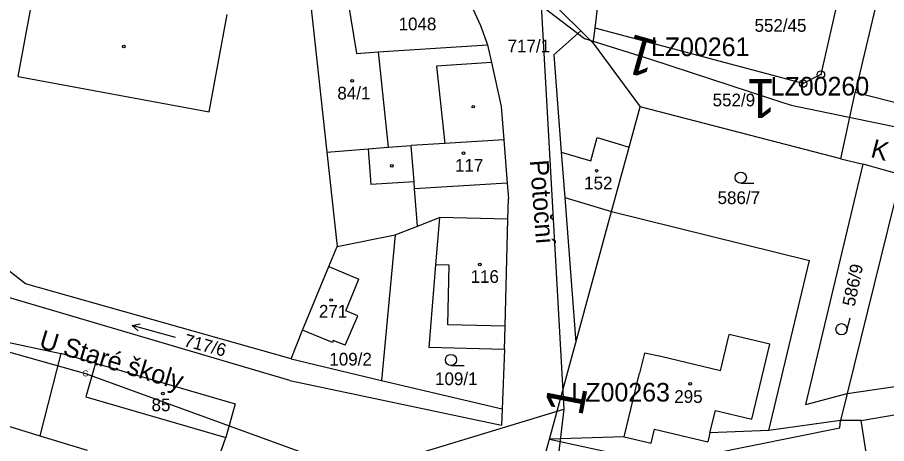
# Model space of a CAD drawing. Extents: x -738131 to -734179, y -1033447 to -1030078.
# Drawn here: x -735966.3 to -735849.9, y -1032089.2 to -1032032.1 of the extents above; entities that cross this region are included whole.
import ezdxf

# ---------------------------------------------------------------- set-up
doc = ezdxf.new("R2010")
doc.units = 0
for name, color, linetype in [('ftf_2010', 7, 'Continuous'), ('ftf_2050', 7, 'Continuous'), ('ftf_3010', 7, 'Continuous'), ('ftf_3010_ftf_3010_gtda_3015_gtda_3015_1', 7, 'Continuous'), ('ftf_3240', 7, 'Continuous'), ('ftf_nu', 7, 'Continuous'), ('Vrstva 1', 7, 'Continuous'), ('Vrstva 2', 7, 'Continuous'), ('Vrstva 3', 7, 'Continuous'), ('Vrstva 4', 7, 'Continuous'), ('Vrstva 5', 7, 'Continuous'), ('Vrstva 8', 7, 'Continuous')]:
    doc.layers.add(name, color=color, linetype=linetype)

msp = doc.modelspace()

# ---------------------------------------------------------------- linework, layer by layer
at = {"layer": 'ftf_2010'}
for points in [[(-735896.17, -1032030.54), (-735890.35, -1032034.94), (-735881.54, -1032037.71)], [(-735881.54, -1032037.71), (-735865.43, -1032042.98)], [(-735865.43, -1032042.98), (-735862.67, -1032043.87), (-735847.37, -1032047.01)]]:
    msp.add_lwpolyline(points, dxfattribs=at)
at = {"layer": 'ftf_2050'}
for points in [[(-735896.17, -1032030.54), (-735893.12, -1032084.54)], [(-735993.42, -1032069.62), (-735957.23, -1032079.77), (-735920.9, -1032093.01)], [(-735920.9, -1032093.01), (-735893.12, -1032084.54)], [(-735893.12, -1032084.54), (-735894.98, -1032099.98)]]:
    msp.add_lwpolyline(points, dxfattribs=at)
at = {"layer": 'Vrstva 1'}
for points in [[(-735888.96, -1032033.55), (-735886.49, -1032012.63)], [(-735890.86, -1032033.93), (-735906.26, -1032018.74)], [(-735854.24, -1032020.1), (-735858.7, -1032039.76)], [(-735848.94, -1032020.31), (-735854.11, -1032042.18)], [(-735907.07, -1032027.13), (-735904.32, -1032033.19)], [(-735927.06, -1032030.11), (-735924.89, -1032050.16)], [(-735922.07, -1032029.83), (-735920.93, -1032036.93)], [(-735904.32, -1032033.19), (-735903.37, -1032035.77)], [(-735894.48, -1032037.11), (-735890.86, -1032033.93)], [(-735889.2, -1032035.56), (-735890.86, -1032033.93)], [(-735889.2, -1032035.56), (-735888.96, -1032033.55)], [(-735861.08, -1032040.97), (-735888.96, -1032033.55)], [(-735918.03, -1032036.74), (-735903.37, -1032035.77)], [(-735903.37, -1032035.77), (-735902.84, -1032038.17)], [(-735889.2, -1032035.56), (-735882.93, -1032044.1)], [(-735920.93, -1032036.93), (-735918.03, -1032036.74)], [(-735894.48, -1032037.11), (-735893.48, -1032050.14)], [(-735902.84, -1032038.17), (-735901.54, -1032044.05)], [(-735858.7, -1032039.76), (-735861.08, -1032040.97)], [(-735856.04, -1032051.04), (-735854.11, -1032042.18)], [(-735820.29, -1032050.8), (-735854.11, -1032042.18)], [(-735901.54, -1032044.05), (-735901.18, -1032048.5)], [(-735884.4, -1032049.48), (-735882.93, -1032044.1)], [(-735856.04, -1032051.04), (-735882.93, -1032044.1)], [(-735909.08, -1032049), (-735913.58, -1032049.28)], [(-735913.21, -1032054.12), (-735913.58, -1032049.28)], [(-735901.18, -1032048.5), (-735909.08, -1032049)], [(-735901.18, -1032048.5), (-735900.71, -1032054.29)], [(-735924.89, -1032050.16), (-735923.51, -1032062.79)], [(-735893.48, -1032050.14), (-735893.02, -1032056.23)], [(-735886.75, -1032058.09), (-735884.4, -1032049.48)], [(-735856.04, -1032051.04), (-735853.05, -1032051.78)], [(-735860.72, -1032083.93), (-735853.05, -1032051.78)], [(-735847.95, -1032053.2), (-735853.05, -1032051.78)], [(-735847.95, -1032053.2), (-735855.16, -1032082.45)], [(-735913.14, -1032055.08), (-735913.21, -1032054.12)], [(-735912.73, -1032060.05), (-735913.14, -1032055.08)], [(-735900.71, -1032054.29), (-735900.55, -1032056.34)], [(-735893.02, -1032056.23), (-735891.54, -1032075.62)], [(-735900.62, -1032059.14), (-735900.55, -1032056.34)], [(-735891.54, -1032075.62), (-735886.75, -1032058.09)], [(-735886.75, -1032058.09), (-735860.23, -1032064.65)], [(-735912.73, -1032060.05), (-735909.78, -1032058.91)], [(-735909.78, -1032058.91), (-735910.31, -1032065.22)], [(-735900.62, -1032059.14), (-735909.78, -1032058.91)], [(-735900.98, -1032073.45), (-735900.62, -1032059.14)], [(-735915.72, -1032061.21), (-735912.73, -1032060.05)], [(-735923.51, -1032062.79), (-735915.72, -1032061.21)], [(-735915.72, -1032061.21), (-735917.57, -1032080.73)], [(-735924.62, -1032065.47), (-735923.51, -1032062.79)], [(-735965.25, -1032067.79), (-735970.22, -1032063.93)], [(-735928.13, -1032073.99), (-735924.62, -1032065.47)], [(-735924.62, -1032065.47), (-735920.58, -1032067.14)], [(-735910.31, -1032065.22), (-735911.24, -1032076.3)], [(-735865.69, -1032087.4), (-735860.23, -1032064.65)], [(-735929.68, -1032077.83), (-735965.25, -1032067.79)], [(-735922.34, -1032071.4), (-735920.58, -1032067.14)], [(-735929.85, -1032080.72), (-735970.01, -1032068.9)], [(-735920.73, -1032072.07), (-735922.34, -1032071.4)], [(-735922.42, -1032076.01), (-735920.73, -1032072.07)], [(-735901.09, -1032076.55), (-735900.98, -1032073.45)], [(-735971.27, -1032074.85), (-735960.54, -1032077.11)], [(-735929.68, -1032077.83), (-735928.13, -1032073.99)], [(-735924.14, -1032075.63), (-735928.13, -1032073.99)], [(-735924.02, -1032075.35), (-735924.14, -1032075.63)], [(-735922.42, -1032076.01), (-735924.02, -1032075.35)], [(-735895.07, -1032088.57), (-735891.54, -1032075.62)], [(-735960.54, -1032077.11), (-735963.34, -1032088.11)], [(-735955.86, -1032078.38), (-735960.54, -1032077.11)], [(-735901.09, -1032076.55), (-735911.24, -1032076.3)], [(-735901.09, -1032076.55), (-735901.39, -1032084.53)], [(-735955.86, -1032078.38), (-735937.16, -1032083.83)], [(-735929.68, -1032077.83), (-735917.57, -1032080.73)], [(-735855.16, -1032082.45), (-735829.02, -1032078.63)], [(-735929.85, -1032080.72), (-735901.47, -1032086.68)], [(-735917.57, -1032080.73), (-735901.39, -1032084.53)], [(-735853.29, -1032086.08), (-735826.69, -1032081.53)], [(-735860.72, -1032083.93), (-735855.16, -1032082.45)], [(-735855.16, -1032082.45), (-735856.06, -1032086.09)], [(-735937.16, -1032083.83), (-735938.44, -1032088.36)], [(-735901.39, -1032084.53), (-735901.47, -1032086.68)], [(-735968.53, -1032086.54), (-735963.34, -1032088.11)], [(-735856.06, -1032086.09), (-735865.69, -1032087.4)], [(-735853.29, -1032086.08), (-735856.06, -1032086.09)], [(-735852.48, -1032091.2), (-735853.29, -1032086.08)], [(-735881.46, -1032089.11), (-735881, -1032087.22)], [(-735881, -1032087.22), (-735873.86, -1032088.94)], [(-735873.57, -1032087.74), (-735873.86, -1032088.94)], [(-735865.69, -1032087.4), (-735873.57, -1032087.74)], [(-735963.34, -1032088.11), (-735956.99, -1032090.04)], [(-735940.74, -1032094.96), (-735938.44, -1032088.36)], [(-735895.73, -1032090.99), (-735895.07, -1032088.57)], [(-735885.06, -1032088.24), (-735895.07, -1032088.57)], [(-735885.06, -1032088.24), (-735881.46, -1032089.11)]]:
    msp.add_lwpolyline(points, dxfattribs=at)
at = {"layer": 'Vrstva 3'}
for p, q in [((-735869.43, -1032054.32), (-735867.68, -1032054.32)), ((-735855.22, -1032074.04), (-735854.76, -1032072.35)), ((-735950.95, -1032073.35), (-735949.88, -1032073.13)), ((-735945.18, -1032074.96), (-735950.95, -1032073.35)), ((-735950.95, -1032073.35), (-735950.15, -1032074.09)), ((-735908.26, -1032078.72), (-735906.51, -1032078.72))]:
    msp.add_line(p, q, dxfattribs=at)
for centre in [(-735869.43, -1032053.57), (-735855.94, -1032073.85), (-735908.26, -1032077.97)]:
    msp.add_circle(centre, 0.75, dxfattribs=at)
at = {"layer": 'Vrstva 4'}
for points in [[(-735966.23, -1032040.01), (-735963.83, -1032027.01)], [(-735940.65, -1032044.74), (-735938.25, -1032031.74)], [(-735918.03, -1032036.74), (-735916.66, -1032049.47)], [(-735902.84, -1032038.17), (-735910.2, -1032038.64)], [(-735910.2, -1032038.64), (-735909.08, -1032049)], [(-735966.23, -1032040.01), (-735940.65, -1032044.74)], [(-735916.66, -1032049.47), (-735913.58, -1032049.28)], [(-735889.52, -1032051.32), (-735888.67, -1032048.21)], [(-735888.67, -1032048.21), (-735884.4, -1032049.48)], [(-735924.89, -1032050.16), (-735919.35, -1032049.7)], [(-735919.35, -1032049.7), (-735916.66, -1032049.47)], [(-735919.35, -1032049.7), (-735918.98, -1032054.48)], [(-735893.48, -1032050.14), (-735889.52, -1032051.32)], [(-735913.21, -1032054.12), (-735918.98, -1032054.48)], [(-735900.71, -1032054.29), (-735913.14, -1032055.08)], [(-735893.02, -1032056.23), (-735886.75, -1032058.09)], [(-735908.49, -1032065.26), (-735910.31, -1032065.22)], [(-735908.69, -1032073.26), (-735908.49, -1032065.26)], [(-735900.98, -1032073.45), (-735908.69, -1032073.26)], [(-735872.16, -1032079.42), (-735870.97, -1032074.55)], [(-735865.54, -1032075.86), (-735870.97, -1032074.55)], [(-735867.96, -1032085.9), (-735865.54, -1032075.86)], [(-735882.35, -1032077.07), (-735882.99, -1032079.74)], [(-735880.15, -1032077.51), (-735882.35, -1032077.07)], [(-735955.86, -1032078.38), (-735957.17, -1032082.89)], [(-735872.16, -1032079.42), (-735880.15, -1032077.51)], [(-735885.06, -1032088.24), (-735882.99, -1032079.74)], [(-735957.17, -1032082.89), (-735938.44, -1032088.36)], [(-735873.57, -1032087.74), (-735872.84, -1032084.73)], [(-735872.84, -1032084.73), (-735867.96, -1032085.9)], [(-735856.18, -1032087.06), (-735856.06, -1032086.09)], [(-735873.91, -1032090.62), (-735856.18, -1032087.06)], [(-735895.07, -1032088.57), (-735886.06, -1032090.52)]]:
    msp.add_lwpolyline(points, dxfattribs=at)
at = {"layer": 'Vrstva 5'}
for centre in [(-735952.1, -1032036), (-735921.5, -1032040.6), (-735905.27, -1032044.06), (-735906.58, -1032050.29), (-735916.18, -1032051.99), (-735888.74, -1032052.64), (-735904.39, -1032065.19), (-735924.32, -1032069.94), (-735876.22, -1032081.17), (-735946.86, -1032082.46)]:
    msp.add_circle(centre, 0.175, dxfattribs=at)
at = {"layer": 'Vrstva 8'}
for centre, radius in [((-735858.7, -1032039.76), 0.5), ((-735858.7, -1032039.76), 0.0303), ((-735861.08, -1032040.97), 0.5), ((-735861.08, -1032040.97), 0.0303)]:
    msp.add_circle(centre, radius, dxfattribs=at)

# ---------------------------------------------------------------- texts
at = {"layer": 'ftf_3010'}
for rotation, p in [(164.4002, (-735880.22, -1032035.38)), (180, (-735864.78, -1032040.38)), (79.1802, (-735890.69, -1032085.66))]:
    msp.add_text('1', height=5.2, rotation=rotation, dxfattribs=at).set_placement(p)
at = {"layer": 'ftf_3010_ftf_3010_gtda_3015_gtda_3015_1'}
for s, p in [('LZ00261', (-735881.47, -1032037.3)), ('LZ00260', (-735865.43, -1032042.57)), ('LZ00263', (-735892.12, -1032083.54))]:
    msp.add_text(s, height=2.5, dxfattribs=at).set_placement(p)
at = {"layer": 'ftf_3240'}
msp.add_text('G', height=0.8, dxfattribs=at).set_placement((-735957.63, -1032080.17))
at = {"layer": 'ftf_nu'}
for s, rotation, p in [('K Markůvce', 345.4932, (-735852.16, -1032050.78)), ('Potoční', 274.3066, (-735897.69, -1032051.26)), ('U Staré školy', 343.1757, (-735963.58, -1032076.3))]:
    msp.add_text(s, height=2.5, rotation=rotation, dxfattribs=at).set_placement(p)
at = {"layer": 'Vrstva 2'}
for s, p in [('1048', (-735915.27, -1032033.84)), ('552/45', (-735867.59, -1032034.04)), ('717/1', (-735900.67, -1032036.79)), ('84/1', (-735923.48, -1032043.1)), ('552/9', (-735873.2, -1032044.02)), ('117', (-735907.72, -1032052.78)), ('152', (-735890.42, -1032055.14)), ('586/7', (-735872.54, -1032057.1)), ('116', (-735905.63, -1032067.65)), ('271', (-735925.95, -1032072.3)), ('109/2', (-735924.55, -1032078.72)), ('109/1', (-735910.39, -1032081.34)), ('295', (-735878.34, -1032083.72)), ('85', (-735948.37, -1032084.83))]:
    msp.add_text(s, height=1.7, dxfattribs=at).set_placement(p)
for s, rotation, p in [('586/9', 78.129, (-735854.19, -1032070.9)), ('717/6', 345.2033, (-735944.15, -1032076.09))]:
    msp.add_text(s, height=1.7, rotation=rotation, dxfattribs=at).set_placement(p)

doc.saveas('drawing.dxf')
